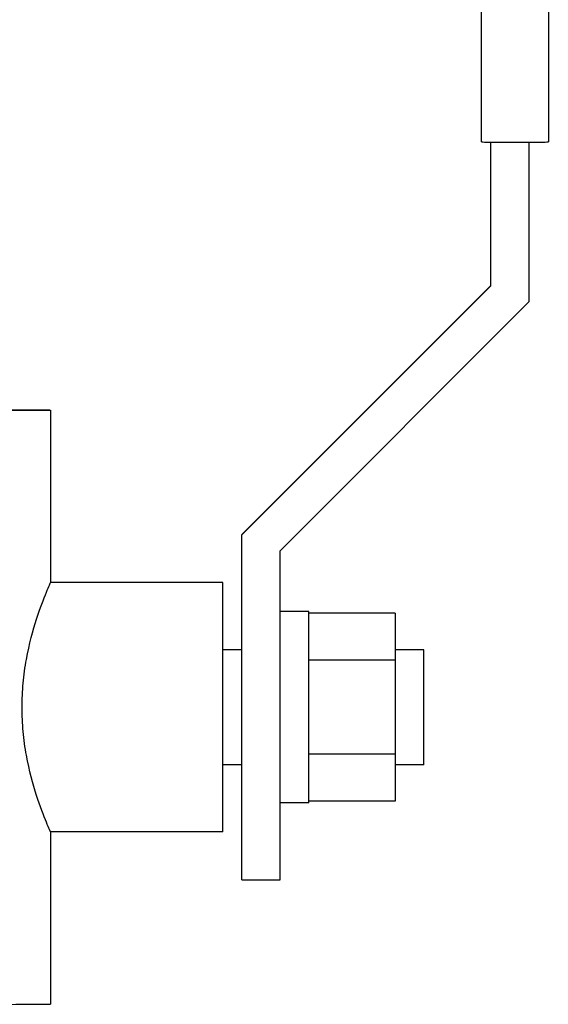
# Model space of a CAD drawing. Extents: x -89225 to 110569, y 13360 to 87647.
# Tile 413 of 478: x 86859 to 86915, y 67294 to 67396. Entities that reach past the tile are written whole.
import ezdxf

# ---------------------------------------------------------------- set-up
doc = ezdxf.new("R2010")
doc.units = 0
doc.layers.add('Iv-Lines 035', color=4, linetype='Continuous')

# ---------------------------------------------------------------- blocks, each defined once
blk = doc.blocks.new('Beuchtingstank doorsnede')
for p, q in [((1199688.45, -938019.92), (1199688.45, -937937.92)), ((1199695.45, -937937.92), (1199695.45, -938019.92)), ((1199689.45, -938034.92), (1199689.45, -938019.92)), ((1199690.45, -938019.93), (1199693.45, -938019.93)), ((1199693.45, -938036.58), (1199693.45, -938019.93)), ((1199663.45, -938060.9), (1199689.45, -938034.9)), ((1199663.45, -938060.92), (1199689.45, -938034.92)), ((1199667.45, -938062.58), (1199693.45, -938036.58)), ((1199643.45, -938047.91), (1199643.45, -938065.91)), ((1199663.45, -938060.9), (1199663.45, -938060.92)), ((1199663.45, -938096.92), (1199663.45, -938060.92)), ((1199667.45, -938096.92), (1199667.45, -938062.58)), ((1199661.45, -938065.91), (1199643.45, -938065.91)), ((1199661.45, -938091.91), (1199661.45, -938065.91)), ((1199670.45, -938068.91), (1199667.45, -938068.91)), ((1199670.45, -938088.91), (1199670.45, -938068.91)), ((1199679.45, -938069.1), (1199670.45, -938069.1)), ((1199679.45, -938069.1), (1199679.45, -938074.01)), ((1199663.45, -938072.91), (1199661.45, -938072.91)), ((1199682.45, -938072.91), (1199679.45, -938072.91)), ((1199682.45, -938084.91), (1199682.45, -938072.91)), ((1199679.45, -938074.01), (1199670.45, -938074.01)), ((1199679.45, -938074.01), (1199679.45, -938083.83)), ((1199679.45, -938083.83), (1199670.45, -938083.83)), ((1199679.45, -938083.83), (1199679.45, -938088.73)), ((1199663.45, -938084.91), (1199661.45, -938084.91)), ((1199682.45, -938084.91), (1199679.45, -938084.91)), ((1199670.45, -938088.91), (1199667.45, -938088.91)), ((1199679.45, -938088.73), (1199670.45, -938088.73)), ((1199661.45, -938091.91), (1199643.45, -938091.91)), ((1199643.45, -938091.91), (1199643.45, -938109.91)), ((1199663.45, -938096.92), (1199667.45, -938096.92))]:
    blk.add_line(p, q)
for centre, major_axis, start_param, end_param in [((1199690.45, -938019.92), (-2, 0), 0, 1.570796), ((1199693.45, -938019.92), (2, 0), 4.712389, 6.283185), ((1199613.45, -938047.91), (30, 0), 2.555907, 6.868871), ((1199613.45, -938109.91), (30, 0), 3.141593, 6.283185)]:
    blk.add_ellipse(centre, major_axis=major_axis, ratio=0.000913, start_param=start_param, end_param=end_param)
blk.add_open_spline([(1199643.45, -938091.91), (1199643.45, -938091.91), (1199643.41, -938091.83), (1199643.27, -938091.5), (1199643.16, -938091.25), (1199642.76, -938090.25), (1199642.37, -938089.25), (1199641.64, -938086.97), (1199641.24, -938085.53), (1199640.8, -938083.13), (1199640.68, -938082.29), (1199640.53, -938080.61), (1199640.49, -938079.75), (1199640.49, -938078.1), (1199640.53, -938077.24), (1199640.68, -938075.55), (1199640.8, -938074.72), (1199641.24, -938072.32), (1199641.64, -938070.87), (1199642.37, -938068.59), (1199642.76, -938067.59), (1199643.16, -938066.58), (1199643.27, -938066.33), (1199643.41, -938065.99), (1199643.45, -938065.91), (1199643.45, -938065.91), (1199643.45, -938065.91), (1199643.45, -938065.91)], degree=3, knots=[1.988958, 1.988958, 1.988958, 1.988958, 2.236064, 2.236064, 2.484357, 2.484357, 2.980943, 2.980943, 3.478242, 3.478242, 3.726892, 3.726892, 3.975542, 3.975542, 4.224192, 4.224192, 4.472842, 4.472842, 4.970141, 4.970141, 5.466727, 5.466727, 5.71502, 5.71502, 5.963313, 5.963313, 5.9645, 5.9645, 5.9645, 5.9645])

msp = doc.modelspace()

# ---------------------------------------------------------------- block references
at = {"layer": 'Iv-Lines 035'}
msp.add_blockref('Beuchtingstank doorsnede', (-1112780.93, 1005403.43), dxfattribs=at)

doc.saveas('drawing.dxf')
